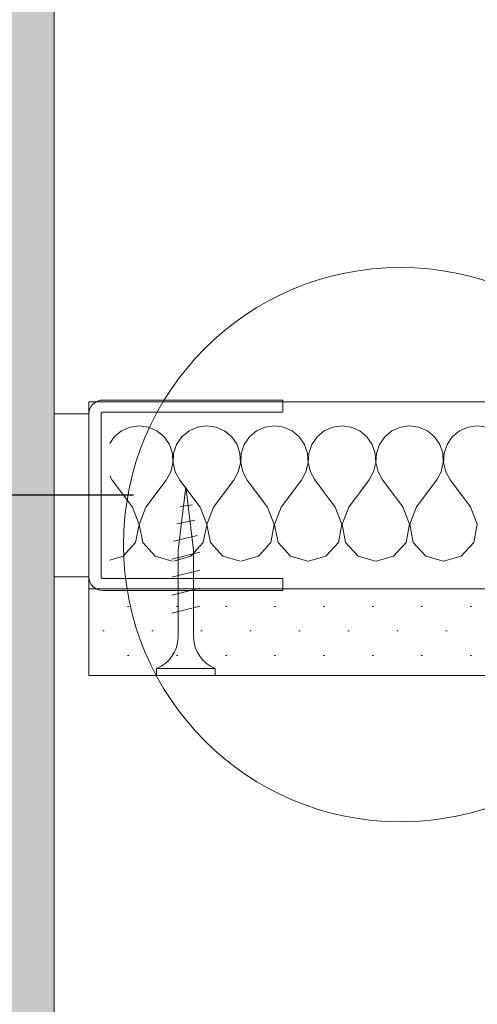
# Model space of a CAD drawing. Header units: metres. Extents: x -4 to 99, y -11 to 17.
# Tile 704 of 747: x 80.4985 to 80.5646, y -10.3001 to -10.158. Entities that reach past the tile are written whole.
import ezdxf

# ---------------------------------------------------------------- set-up
doc = ezdxf.new("R2010")
doc.units = ezdxf.units.M
doc.header["$MEASUREMENT"] = 0
for name, color, linetype in [('152 - Bemaßung_ Beschriftung.Ausbau', 7, 'Continuous'), ('608 - Struktur.Träger', 7, 'Continuous'), ('653 - Abdeckung.TB Verkofferung', 7, 'Continuous'), ('Neubau_152 - Bemaßung_ Beschriftung.Ausbau', 7, 'Continuous'), ('Neubau_301 - Elemente.Linie', 7, 'Continuous'), ('Neubau_651 - Abdeckung.Decke abgehängt_ bekleidet', 7, 'Continuous'), ('Neubau_653 - Abdeckung.TB Verkofferung', 7, 'Continuous'), ('Neubau_660 - Unterkonstruktion.Trockenbau', 7, 'Continuous')]:
    doc.layers.add(name, color=color, linetype=linetype)
doc.styles.add('ERSTELLTER_STIL_2', font='txt')
doc.dimstyles.new('ERSTELLTER_STIL__15', dxfattribs={"dimtxt": 0.02, "dimasz": 0.01064, "dimexe": 0.18, "dimexo": 0.0625, "dimgap": 0, "dimtad": 1, "dimzin": 0, "dimdsep": 46, "dimtxsty": 'ERSTELLTER_STIL_2', "dimblk": 'ARROWHEAD_2', "dimblk1": 'ARROWHEAD_2', "dimblk2": 'ARROWHEAD_2', "dimcen": 0.09, "dimse1": 1, "dimse2": 1, "dimclrd": 7, "dimclre": 7, "dimclrt": 7, "dimazin": 0, "dimtfac": 1, "dimtdec": 4, "dimtmove": 0, "dimatfit": 3, "dimfxl": 1, "dimtolj": 1, "dimtzin": 0, "dimarcsym": 0})
pattern_1 = [(45, (71.993561, -19.654286), (-0.003535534, 0.003535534), [0, -0.005])]

# ---------------------------------------------------------------- blocks, each defined once
blk = doc.blocks.new('*X639', base_point=(71.99356, -19.65429))
at = {"layer": '653 - Abdeckung.TB Verkofferung', "color": 1, "linetype": 'Continuous', "lineweight": 5}
for p, q in [((80.51447, -10.21682), (80.51323, -10.21736)), ((80.5158, -10.21663), (80.51447, -10.21682)), ((80.51713, -10.21682), (80.5158, -10.21663)), ((80.51837, -10.21736), (80.51713, -10.21682)), ((80.52423, -10.21681), (80.523, -10.21736)), ((80.52557, -10.21663), (80.52423, -10.21681)), ((80.5269, -10.21681), (80.52557, -10.21663)), ((80.52813, -10.21735), (80.5269, -10.21681)), ((80.534, -10.21681), (80.53276, -10.21735)), ((80.53533, -10.21662), (80.534, -10.21681)), ((80.53666, -10.21681), (80.53533, -10.21662)), ((80.5379, -10.21735), (80.53666, -10.21681)), ((80.54376, -10.2168), (80.54253, -10.21734)), ((80.5451, -10.21661), (80.54376, -10.2168)), ((80.54643, -10.2168), (80.5451, -10.21661)), ((80.54766, -10.21734), (80.54643, -10.2168)), ((80.55353, -10.21679), (80.55229, -10.21734)), ((80.55486, -10.21661), (80.55353, -10.21679)), ((80.55619, -10.21679), (80.55486, -10.21661)), ((80.55743, -10.21733), (80.55619, -10.21679)), ((80.56329, -10.21679), (80.56206, -10.21733)), ((80.56463, -10.2166), (80.56329, -10.21679)), ((80.56596, -10.21679), (80.56463, -10.2166)), ((80.5122, -10.21823), (80.51156, -10.21915)), ((80.51323, -10.21736), (80.5122, -10.21823)), ((80.5194, -10.21822), (80.51837, -10.21736)), ((80.52017, -10.21933), (80.5194, -10.21822)), ((80.52196, -10.21822), (80.5212, -10.21933)), ((80.523, -10.21736), (80.52196, -10.21822)), ((80.52917, -10.21821), (80.52813, -10.21735)), ((80.52993, -10.21932), (80.52917, -10.21821)), ((80.53173, -10.21821), (80.53096, -10.21932)), ((80.53276, -10.21735), (80.53173, -10.21821)), ((80.53893, -10.21821), (80.5379, -10.21735)), ((80.5397, -10.21932), (80.53893, -10.21821)), ((80.54149, -10.21821), (80.54073, -10.21932)), ((80.54253, -10.21734), (80.54149, -10.21821)), ((80.5487, -10.2182), (80.54766, -10.21734)), ((80.54946, -10.21931), (80.5487, -10.2182)), ((80.55126, -10.2182), (80.55049, -10.21931)), ((80.55229, -10.21734), (80.55126, -10.2182)), ((80.55846, -10.21819), (80.55743, -10.21733)), ((80.55923, -10.2193), (80.55846, -10.21819)), ((80.56102, -10.21819), (80.56026, -10.2193)), ((80.56206, -10.21733), (80.56102, -10.21819)), ((80.5206, -10.22061), (80.52017, -10.21933)), ((80.5212, -10.21933), (80.52077, -10.22061)), ((80.53036, -10.2206), (80.52993, -10.21932)), ((80.53096, -10.21932), (80.53053, -10.2206)), ((80.54013, -10.2206), (80.5397, -10.21932)), ((80.54073, -10.21932), (80.5403, -10.22059)), ((80.54989, -10.22059), (80.54946, -10.21931)), ((80.55049, -10.21931), (80.55006, -10.22059)), ((80.55966, -10.22058), (80.55923, -10.2193)), ((80.56026, -10.2193), (80.55983, -10.22058)), ((80.52066, -10.22195), (80.5206, -10.22061)), ((80.52077, -10.22061), (80.5207, -10.22195)), ((80.53043, -10.22195), (80.53036, -10.2206)), ((80.53053, -10.2206), (80.53047, -10.22195)), ((80.54019, -10.22194), (80.54013, -10.2206)), ((80.5403, -10.22059), (80.54023, -10.22194)), ((80.54996, -10.22193), (80.54989, -10.22059)), ((80.55006, -10.22059), (80.55, -10.22193)), ((80.55972, -10.22193), (80.55966, -10.22058)), ((80.55983, -10.22058), (80.55976, -10.22193)), ((80.52036, -10.22327), (80.52066, -10.22195)), ((80.5207, -10.22195), (80.52101, -10.22327)), ((80.53012, -10.22326), (80.53043, -10.22195)), ((80.53047, -10.22195), (80.53077, -10.22326)), ((80.53989, -10.22325), (80.54019, -10.22194)), ((80.54023, -10.22194), (80.54054, -10.22325)), ((80.54965, -10.22325), (80.54996, -10.22193)), ((80.55, -10.22193), (80.5503, -10.22325)), ((80.55942, -10.22324), (80.55972, -10.22193)), ((80.55976, -10.22193), (80.56007, -10.22324)), ((80.51156, -10.22386), (80.51189, -10.22445)), ((80.51971, -10.22445), (80.52036, -10.22327)), ((80.52101, -10.22327), (80.52166, -10.22445)), ((80.52947, -10.22444), (80.53012, -10.22326)), ((80.53077, -10.22326), (80.53142, -10.22444)), ((80.53924, -10.22444), (80.53989, -10.22325)), ((80.54054, -10.22325), (80.54119, -10.22443)), ((80.549, -10.22443), (80.54965, -10.22325)), ((80.5503, -10.22325), (80.55095, -10.22443)), ((80.55877, -10.22442), (80.55942, -10.22324)), ((80.56007, -10.22324), (80.56072, -10.22442)), ((80.51482, -10.22836), (80.51189, -10.22445)), ((80.51678, -10.22836), (80.51971, -10.22445)), ((80.52459, -10.22835), (80.52166, -10.22445)), ((80.52654, -10.22835), (80.52947, -10.22444)), ((80.53435, -10.22835), (80.53142, -10.22444)), ((80.53631, -10.22835), (80.53924, -10.22444)), ((80.54412, -10.22834), (80.54119, -10.22443)), ((80.54607, -10.22834), (80.549, -10.22443)), ((80.55388, -10.22833), (80.55095, -10.22443)), ((80.55584, -10.22833), (80.55877, -10.22442)), ((80.56365, -10.22833), (80.56072, -10.22442)), ((80.51578, -10.23085), (80.51482, -10.22836)), ((80.51678, -10.22836), (80.51582, -10.23085)), ((80.52555, -10.23085), (80.52459, -10.22835)), ((80.52654, -10.22835), (80.52558, -10.23085)), ((80.53531, -10.23084), (80.53435, -10.22835)), ((80.53631, -10.22835), (80.53535, -10.23084)), ((80.54508, -10.23083), (80.54412, -10.22834)), ((80.54607, -10.22834), (80.54511, -10.23083)), ((80.55484, -10.23083), (80.55388, -10.22833)), ((80.55584, -10.22833), (80.55488, -10.23083)), ((80.56461, -10.23082), (80.56365, -10.22833)), ((80.51528, -10.23348), (80.51578, -10.23085)), ((80.51582, -10.23085), (80.51632, -10.23348)), ((80.52505, -10.23347), (80.52555, -10.23085)), ((80.52558, -10.23085), (80.52608, -10.23347)), ((80.53481, -10.23346), (80.53531, -10.23084)), ((80.53535, -10.23084), (80.53585, -10.23346)), ((80.54458, -10.23346), (80.54508, -10.23083)), ((80.54511, -10.23083), (80.54561, -10.23346)), ((80.55434, -10.23345), (80.55484, -10.23083)), ((80.55488, -10.23083), (80.55538, -10.23345)), ((80.56411, -10.23344), (80.56461, -10.23082)), ((80.51348, -10.23545), (80.51528, -10.23348)), ((80.51632, -10.23348), (80.51812, -10.23545)), ((80.52325, -10.23544), (80.52505, -10.23347)), ((80.52608, -10.23347), (80.52788, -10.23544)), ((80.53301, -10.23544), (80.53481, -10.23346)), ((80.53585, -10.23346), (80.53765, -10.23543)), ((80.54278, -10.23543), (80.54458, -10.23346)), ((80.54561, -10.23346), (80.54741, -10.23543)), ((80.55254, -10.23542), (80.55434, -10.23345)), ((80.55538, -10.23345), (80.55718, -10.23542)), ((80.56231, -10.23542), (80.56411, -10.23344)), ((80.51156, -10.236), (80.51348, -10.23545)), ((80.51812, -10.23545), (80.52058, -10.23614)), ((80.52079, -10.23614), (80.52325, -10.23544)), ((80.52788, -10.23544), (80.53037, -10.23614)), ((80.53053, -10.23614), (80.53301, -10.23544)), ((80.53765, -10.23543), (80.54015, -10.23614)), ((80.54027, -10.23614), (80.54278, -10.23543)), ((80.54741, -10.23543), (80.54994, -10.23614)), ((80.55001, -10.23614), (80.55254, -10.23542)), ((80.55718, -10.23542), (80.55973, -10.23614)), ((80.55975, -10.23614), (80.56231, -10.23542))]:
    blk.add_line(p, q, dxfattribs=at)
blk = doc.blocks.new('*D659', base_point=(71.99356, -19.65429))
at = {"layer": '152 - Bemaßung_ Beschriftung.Ausbau', "color": 7, "linetype": 'Continuous', "lineweight": 5}
for p, q in [((79.69205, -10.1091), (79.70605, -10.11719)), ((79.70955, -10.11315), (79.68855, -10.11315)), ((79.69905, -10.25265), (79.69905, -10.11315)), ((79.69205, -10.2486), (79.70605, -10.25669)), ((79.70955, -10.25265), (79.68855, -10.25265)), ((79.69905, -10.25949), (79.69905, -10.25265))]:
    blk.add_line(p, q, dxfattribs=at)
at = {"layer": '152 - Bemaßung_ Beschriftung.Ausbau', "color": 7, "lineweight": 5, "char_height": 0.02, "attachment_point": 7, "rotation": 90, "style": 'ERSTELLTER_STIL_2'}
for s, insert in [('\\A1;{\\pql;\\fArial|b0|i0|c0|p38;1\\fArial|b0|i0|c0|p38;\\A1{\\H.66x;\\S25^  ;}}', (79.69526, -10.1524)), ('\\A1;{\\pql;\\fArial|b0|i0|c0|p38;13\\fArial|b0|i0|c0|p38;\\A1{\\H.66x;\\S95^  ;}}', (79.69539, -10.2257))]:
    blk.add_mtext(s, dxfattribs=dict(at, insert=insert))
blk = doc.blocks.new('ARROWHEAD_2')
at = {"color": 0, "linetype": 'Continuous', "lineweight": 0}
for p, q in [((-0.378, -0.655), (0.378, 0.655)), ((0, 0), (-1, 0))]:
    blk.add_line(p, q, dxfattribs=at)
blk = doc.blocks.new('*D663', base_point=(71.99356, -19.65429))
at = {"layer": '152 - Bemaßung_ Beschriftung.Ausbau', "color": 7, "linetype": 'Continuous', "lineweight": 5}
for p, q in [((79.63395, -10.2486), (79.64795, -10.25669)), ((79.65145, -10.25265), (79.63045, -10.25265)), ((79.64095, -10.67704), (79.64095, -10.25265)), ((79.63395, -10.67299), (79.64795, -10.68108)), ((79.65145, -10.67704), (79.63045, -10.67704)), ((79.64095, -10.68388), (79.64095, -10.67704))]:
    blk.add_line(p, q, dxfattribs=at)
at = {"layer": '152 - Bemaßung_ Beschriftung.Ausbau', "color": 7, "lineweight": 5, "insert": (79.63695, -10.49003), "char_height": 0.02, "attachment_point": 7, "rotation": 90, "style": 'ERSTELLTER_STIL_2'}
blk.add_mtext('\\A1;{\\pql;\\fArial|b0|i0|c0|p38;42\\fArial|b0|i0|c0|p38;\\A1{\\H.66x;\\S44^  ;}}', dxfattribs=at)
blk = doc.blocks.new('*D664', base_point=(71.99356, -19.65429))
at = {"layer": '152 - Bemaßung_ Beschriftung.Ausbau', "color": 7, "linetype": 'Continuous', "lineweight": 5}
for p, q in [((79.64095, -9.96929), (79.64095, -9.96244)), ((79.64795, -9.97333), (79.63395, -9.96524)), ((79.65145, -9.96929), (79.63045, -9.96929)), ((79.64095, -10.25265), (79.64095, -9.96929)), ((79.63395, -10.2486), (79.64795, -10.25669)), ((79.65145, -10.25265), (79.63045, -10.25265))]:
    blk.add_line(p, q, dxfattribs=at)
at = {"layer": '152 - Bemaßung_ Beschriftung.Ausbau', "color": 7, "lineweight": 5, "insert": (79.63728, -10.13616), "char_height": 0.02, "attachment_point": 7, "rotation": 90, "style": 'ERSTELLTER_STIL_2'}
blk.add_mtext('\\A1;{\\pql;\\fArial|b0|i0|c0|p38;28\\fArial|b0|i0|c0|p38;\\A1{\\H.66x;\\S34^  ;}}', dxfattribs=at)

msp = doc.modelspace()

# ---------------------------------------------------------------- hatches: boundary and pattern name
at = {"layer": '608 - Struktur.Träger', "linetype": 'Continuous', "lineweight": 5}
h = msp.add_hatch(dxfattribs=at)
h.set_pattern_fill('Gips_0005', style=0, pattern_type=2)
h.set_pattern_definition(pattern_1)
h.paths.add_polyline_path([(80.50354, -9.95929), (80.49354, -9.95929), (80.49354, -10.60929), (80.49354, -10.61929), (80.50354, -10.61929)])
at = {"layer": 'Neubau_651 - Abdeckung.Decke abgehängt_ bekleidet', "linetype": 'Continuous', "lineweight": 5}
h = msp.add_hatch(dxfattribs=at)
h.set_pattern_fill('Gips_0005', style=0, pattern_type=2)
h.set_pattern_definition(pattern_1)
h.paths.add_polyline_path([(80.50854, -10.25265), (80.99304, -10.25265), (80.99304, -10.24015), (80.50854, -10.24015)])

# ---------------------------------------------------------------- linework, layer by layer
at = {"layer": '608 - Struktur.Träger', "color": 7, "linetype": 'Continuous', "lineweight": 5}
msp.add_line((80.50354, -9.96929), (80.50354, -10.39171), dxfattribs=at)
at = {"layer": 'Neubau_152 - Bemaßung_ Beschriftung.Ausbau', "color": 1, "linetype": 'Continuous', "lineweight": 9}
msp.add_circle((80.55354, -10.23377), 0.04, dxfattribs=at)
at = {"layer": 'Neubau_301 - Elemente.Linie', "color": 1, "linetype": 'Continuous', "lineweight": 25, "flags": 128}
msp.add_lwpolyline([(80.51496, -10.22661), (80.45264, -10.22661)], dxfattribs=at)
at = {"layer": 'Neubau_651 - Abdeckung.Decke abgehängt_ bekleidet', "color": 1, "linetype": 'Continuous', "lineweight": 9}
for p, q in [((80.99304, -10.21315), (80.50854, -10.21315)), ((80.99304, -10.24015), (80.50854, -10.24015)), ((80.99304, -10.25265), (80.50854, -10.25265))]:
    msp.add_line(p, q, dxfattribs=at)
at = {"layer": 'Neubau_653 - Abdeckung.TB Verkofferung', "color": 1, "linetype": 'Continuous', "lineweight": 9, "flags": 128}
msp.add_lwpolyline([(80.50854, -10.21315), (80.50854, -10.24015), (80.50854, -10.25265)], dxfattribs=at)
at = {"layer": 'Neubau_660 - Unterkonstruktion.Trockenbau', "color": 1, "linetype": 'Continuous', "lineweight": 5}
for p, q in [((80.52349, -10.228), (80.5217, -10.22826)), ((80.52382, -10.23024), (80.52123, -10.23077)), ((80.52419, -10.23247), (80.52075, -10.23328)), ((80.52454, -10.23485), (80.52054, -10.23585)), ((80.52454, -10.23745), (80.52054, -10.23845)), ((80.52454, -10.24005), (80.52054, -10.24105)), ((80.52454, -10.24265), (80.52054, -10.24365)), ((80.52679, -10.25165), (80.51829, -10.25165))]:
    msp.add_line(p, q, dxfattribs=at)
at = {"layer": 'Neubau_660 - Unterkonstruktion.Trockenbau', "color": 1, "linetype": 'Continuous', "lineweight": 5, "flags": 128}
for points in [[(80.53654, -10.2404), (80.51054, -10.2404, -0.414214), (80.50854, -10.2384), (80.50854, -10.2149, -0.414214), (80.51054, -10.2129), (80.53654, -10.2129), (80.53654, -10.21465), (80.51054, -10.21465, 0.414214), (80.51029, -10.2149), (80.51029, -10.2384, 0.414214), (80.51054, -10.23865), (80.53654, -10.23865)], [(80.52142, -10.23458), (80.52142, -10.24715, -0.304192), (80.51829, -10.25165), (80.51829, -10.25265), (80.52679, -10.25265), (80.52679, -10.25165, -0.304191), (80.52367, -10.24715), (80.52367, -10.23458), (80.52254, -10.22544)]]:
    msp.add_lwpolyline(points, format="xyb", close=True, dxfattribs=at)
msp.add_lwpolyline([(80.50854, -10.2149), (80.50354, -10.2149), (80.50354, -10.2384), (80.50854, -10.2384)], close=True, dxfattribs=at)

# ---------------------------------------------------------------- block references
at = {"layer": '653 - Abdeckung.TB Verkofferung', "color": 1, "linetype": 'Continuous', "lineweight": 5}
msp.add_blockref('*X639', (71.99356, -19.65429), dxfattribs=at)

# ---------------------------------------------------------------- dimensions: what is measured, and where the dimension line sits
at = {"layer": '152 - Bemaßung_ Beschriftung.Ausbau', "color": 7, "linetype": 'Continuous', "lineweight": 5}
for base, p1, p2, picture, middle in [((79.64095, -9.96929), (80.99304, -10.25265), (80.99304, -9.96929), '*D664', (79.62695, -10.08628)), ((79.69905, -10.11315), (80.99304, -10.25265), (80.99304, -10.11315), '*D659', (79.68505, -10.17581)), ((79.64095, -10.25265), (80.66604, -10.67704), (80.99304, -10.25265), '*D663', (79.62695, -10.44015))]:
    dim = msp.add_linear_dim(base=base, p1=p1, p2=p2, angle=90, dimstyle='ERSTELLTER_STIL__15', dxfattribs=at)
    dim.commit()
    dim.dimension.update_dxf_attribs({"geometry": picture, "text_midpoint": middle, "dimtype": 160, "text_rotation": 90})

doc.saveas('drawing.dxf')
